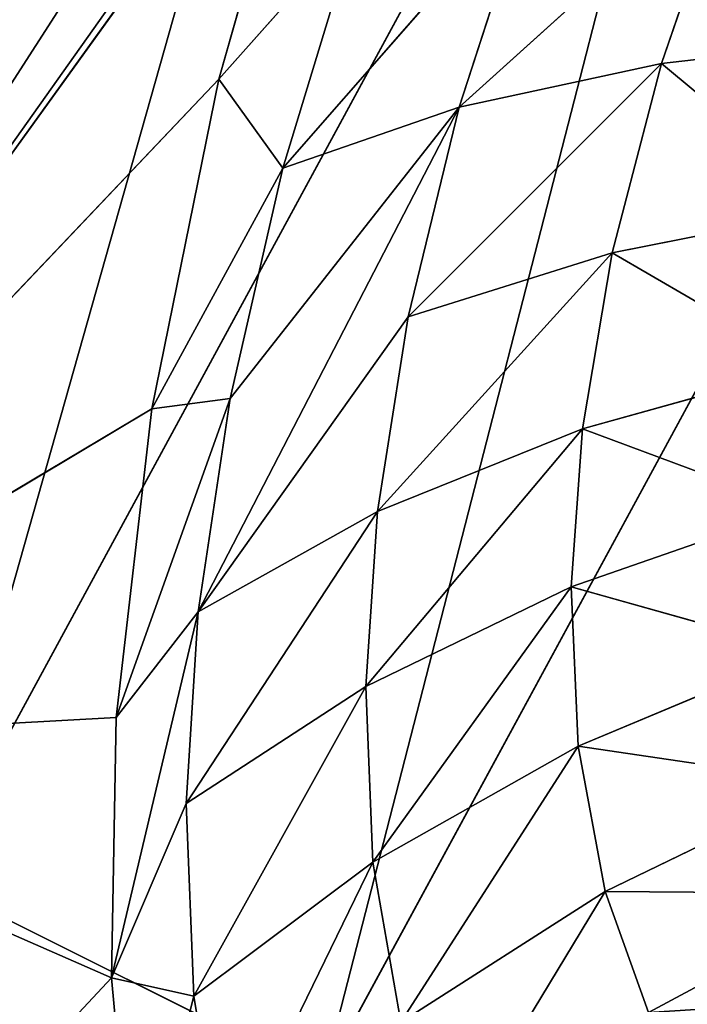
# Model space of a CAD drawing. Extents: x 0 to 605, y 0 to 400.
# Tile 387 of 656: x 27.03 to 29.32, y 288.77 to 292.14. Entities that reach past the tile are written whole.
import ezdxf

# ---------------------------------------------------------------- set-up
doc = ezdxf.new("R2010")
doc.units = 0
doc.header["$LTSCALE"] = 25.4
doc.layers.get('0').update_dxf_attribs({"linetype": 'CONTINUOUS'})

# ---------------------------------------------------------------- blocks, each defined once
blk = doc.blocks.new('ATLANTA610_-_S_STL')
at = {"color": 0}
for p, q in [((27.9832, 113.9437, 107.9424), (25.8099, 115.7639, 110.2307)), ((25.8099, 115.7639, 110.2307), (27.7532, 113.277, 109.073)), ((27.9832, 113.9437, 107.9424), (25.8099, 115.7639, 110.2307)), ((28.3256, 114.5024, 106.7341), (25.8099, 115.7639, 110.2307)), ((28.3591, 114.5435, 106.6308), (25.8099, 115.7639, 110.2307)), ((28.3256, 114.5024, 106.7341), (25.8099, 115.7639, 110.2307)), ((28.3591, 114.5435, 106.6308), (25.8099, 115.7639, 110.2307)), ((28.6413, 114.8309, 105.8258), (25.8099, 115.7639, 110.2307)), ((28.6413, 114.8309, 105.8258), (25.8099, 115.7639, 110.2307)), ((27.6148, 111.7136, 111.0224), (25.8099, 115.7639, 110.2307)), ((27.6148, 111.7136, 111.0224), (25.8099, 115.7639, 110.2307)), ((27.6313, 112.5037, 110.1309), (25.8099, 115.7639, 110.2307)), ((27.6313, 112.5037, 110.1309), (25.8099, 115.7639, 110.2307)), ((25.8099, 115.7639, 110.2307), (27.7532, 113.277, 109.073)), ((28.3256, 114.5024, 106.7341), (27.9832, 113.9437, 107.9424)), ((28.3256, 114.5024, 106.7341), (27.9832, 113.9437, 107.9424)), ((27.9832, 113.9437, 107.9424), (27.7532, 113.277, 109.073)), ((27.9832, 113.9437, 107.9424), (27.7532, 113.277, 109.073)), ((28.2014, 113.3052, 108.2481), (27.9832, 113.9437, 107.9424)), ((28.2014, 113.3052, 108.2481), (27.9832, 113.9437, 107.9424)), ((28.4565, 113.6741, 107.4084), (27.9832, 113.9437, 107.9424)), ((28.4565, 113.6741, 107.4084), (27.9832, 113.9437, 107.9424)), ((28.2014, 113.3052, 108.2481), (28.4565, 113.6741, 107.4084)), ((28.2014, 113.3052, 108.2481), (28.4565, 113.6741, 107.4084)), ((28.2014, 113.3052, 108.2481), (27.7532, 113.277, 109.073)), ((28.2014, 113.3052, 108.2481), (27.7532, 113.277, 109.073)), ((28.0213, 112.8676, 109.0367), (28.2014, 113.3052, 108.2481)), ((28.0213, 112.8676, 109.0367), (28.2014, 113.3052, 108.2481)), ((28.2014, 113.3052, 108.2481), (29.0541, 113.0634, 107.2733)), ((28.2014, 113.3052, 108.2481), (29.0541, 113.0634, 107.2733)), ((28.2014, 113.3052, 108.2481), (28.8063, 112.7234, 108.0389)), ((28.2014, 113.3052, 108.2481), (28.8063, 112.7234, 108.0389)), ((27.7532, 113.277, 109.073), (27.6313, 112.5037, 110.1309)), ((27.7532, 113.277, 109.073), (27.6313, 112.5037, 110.1309)), ((28.0213, 112.8676, 109.0367), (27.7532, 113.277, 109.073)), ((28.0213, 112.8676, 109.0367), (27.7532, 113.277, 109.073)), ((29.0541, 113.0634, 107.2733), (28.8063, 112.7234, 108.0389)), ((29.0541, 113.0634, 107.2733), (28.8063, 112.7234, 108.0389)), ((28.0213, 112.8676, 109.0367), (27.6313, 112.5037, 110.1309)), ((28.0213, 112.8676, 109.0367), (27.6313, 112.5037, 110.1309)), ((27.9121, 112.3708, 109.7686), (28.0213, 112.8676, 109.0367)), ((27.9121, 112.3708, 109.7686), (28.0213, 112.8676, 109.0367)), ((28.0213, 112.8676, 109.0367), (28.8063, 112.7234, 108.0389)), ((28.0213, 112.8676, 109.0367), (28.8063, 112.7234, 108.0389)), ((28.8063, 112.7234, 108.0389), (28.6315, 112.3218, 108.7576)), ((28.8063, 112.7234, 108.0389), (28.6315, 112.3218, 108.7576)), ((28.8063, 112.7234, 108.0389), (29.7381, 112.5244, 107.1962)), ((28.8063, 112.7234, 108.0389), (29.7381, 112.5244, 107.1962)), ((28.8063, 112.7234, 108.0389), (29.4986, 112.2113, 107.8884)), ((28.8063, 112.7234, 108.0389), (29.4986, 112.2113, 107.8884)), ((29.4986, 112.2113, 107.8884), (29.7381, 112.5244, 107.1962)), ((29.4986, 112.2113, 107.8884), (29.7381, 112.5244, 107.1962)), ((27.6313, 112.5037, 110.1309), (27.6148, 111.7136, 111.0224)), ((27.6313, 112.5037, 110.1309), (27.6148, 111.7136, 111.0224)), ((27.9121, 112.3708, 109.7686), (27.6313, 112.5037, 110.1309)), ((27.9121, 112.3708, 109.7686), (27.6313, 112.5037, 110.1309)), ((27.9121, 112.3708, 109.7686), (27.6148, 111.7136, 111.0224)), ((27.9121, 112.3708, 109.7686), (27.6148, 111.7136, 111.0224)), ((27.871, 111.8342, 110.4255), (27.9121, 112.3708, 109.7686)), ((27.871, 111.8342, 110.4255), (27.9121, 112.3708, 109.7686)), ((27.9121, 112.3708, 109.7686), (28.6315, 112.3218, 108.7576)), ((27.9121, 112.3708, 109.7686), (28.6315, 112.3218, 108.7576)), ((27.9121, 112.3708, 109.7686), (28.5257, 111.8672, 109.4247)), ((27.9121, 112.3708, 109.7686), (28.5257, 111.8672, 109.4247)), ((28.6315, 112.3218, 108.7576), (28.5257, 111.8672, 109.4247)), ((28.6315, 112.3218, 108.7576), (28.5257, 111.8672, 109.4247)), ((28.6315, 112.3218, 108.7576), (29.4986, 112.2113, 107.8884)), ((28.6315, 112.3218, 108.7576), (29.4986, 112.2113, 107.8884)), ((28.6315, 112.3218, 108.7576), (29.33, 111.8444, 108.5378)), ((28.6315, 112.3218, 108.7576), (29.33, 111.8444, 108.5378)), ((29.33, 111.8444, 108.5378), (29.4986, 112.2113, 107.8884)), ((29.33, 111.8444, 108.5378), (29.4986, 112.2113, 107.8884)), ((29.4986, 112.2113, 107.8884), (30.2578, 111.7865, 107.8025)), ((29.4986, 112.2113, 107.8884), (30.2578, 111.7865, 107.8025)), ((29.4986, 112.2113, 107.8884), (30.0959, 111.4515, 108.3854)), ((29.4986, 112.2113, 107.8884), (30.0959, 111.4515, 108.3854)), ((27.871, 111.8342, 110.4255), (28.5257, 111.8672, 109.4247)), ((27.871, 111.8342, 110.4255), (28.5257, 111.8672, 109.4247)), ((28.5257, 111.8672, 109.4247), (28.4859, 111.3773, 110.0238)), ((28.5257, 111.8672, 109.4247), (28.4859, 111.3773, 110.0238)), ((28.5257, 111.8672, 109.4247), (29.33, 111.8444, 108.5378)), ((28.5257, 111.8672, 109.4247), (29.33, 111.8444, 108.5378)), ((28.5257, 111.8672, 109.4247), (29.2279, 111.4309, 109.1407)), ((28.5257, 111.8672, 109.4247), (29.2279, 111.4309, 109.1407)), ((29.2279, 111.4309, 109.1407), (29.33, 111.8444, 108.5378)), ((29.2279, 111.4309, 109.1407), (29.33, 111.8444, 108.5378)), ((29.33, 111.8444, 108.5378), (30.0959, 111.4515, 108.3854)), ((29.33, 111.8444, 108.5378), (30.0959, 111.4515, 108.3854)), ((29.33, 111.8444, 108.5378), (29.998, 111.0766, 108.9267)), ((29.33, 111.8444, 108.5378), (29.998, 111.0766, 108.9267)), ((27.871, 111.8342, 110.4255), (27.6148, 111.7136, 111.0224)), ((27.871, 111.8342, 110.4255), (27.6148, 111.7136, 111.0224)), ((27.8967, 111.1885, 111.0856), (27.871, 111.8342, 110.4255)), ((27.871, 111.8342, 110.4255), (28.4859, 111.3773, 110.0238)), ((27.871, 111.8342, 110.4255), (28.4859, 111.3773, 110.0238)), ((27.8967, 111.1885, 111.0856), (27.871, 111.8342, 110.4255)), ((27.8967, 111.1885, 111.0856), (27.6148, 111.7136, 111.0224)), ((27.6148, 111.7136, 111.0224), (27.6936, 110.8019, 111.8795)), ((27.8967, 111.1885, 111.0856), (27.6148, 111.7136, 111.0224)), ((27.6148, 111.7136, 111.0224), (27.6936, 110.8019, 111.8795)), ((28.4859, 111.3773, 110.0238), (29.2279, 111.4309, 109.1407)), ((28.4859, 111.3773, 110.0238), (29.2279, 111.4309, 109.1407)), ((29.1896, 110.9867, 109.6826), (29.2279, 111.4309, 109.1407)), ((29.1896, 110.9867, 109.6826), (29.2279, 111.4309, 109.1407)), ((29.2279, 111.4309, 109.1407), (29.998, 111.0766, 108.9267)), ((29.2279, 111.4309, 109.1407), (29.998, 111.0766, 108.9267)), ((29.2279, 111.4309, 109.1407), (29.9612, 110.676, 109.4138)), ((29.2279, 111.4309, 109.1407), (29.9612, 110.676, 109.4138)), ((27.8967, 111.1885, 111.0856), (28.4859, 111.3773, 110.0238)), ((27.8967, 111.1885, 111.0856), (28.4859, 111.3773, 110.0238)), ((28.4859, 111.3773, 110.0238), (29.1896, 110.9867, 109.6826)), ((28.4859, 111.3773, 110.0238), (29.1896, 110.9867, 109.6826)), ((28.4859, 111.3773, 110.0238), (28.5107, 110.7884, 110.6262)), ((28.4859, 111.3773, 110.0238), (28.5107, 110.7884, 110.6262)), ((27.8967, 111.1885, 111.0856), (27.6936, 110.8019, 111.8795)), ((27.8967, 111.1885, 111.0856), (27.6936, 110.8019, 111.8795)), ((27.9954, 110.4822, 111.6855), (27.8967, 111.1885, 111.0856)), ((27.8967, 111.1885, 111.0856), (28.5107, 110.7884, 110.6262)), ((27.8967, 111.1885, 111.0856), (28.5107, 110.7884, 110.6262)), ((27.9954, 110.4822, 111.6855), (27.8967, 111.1885, 111.0856)), ((28.5107, 110.7884, 110.6262), (29.1896, 110.9867, 109.6826)), ((28.5107, 110.7884, 110.6262), (29.1896, 110.9867, 109.6826)), ((29.2135, 110.454, 110.2283), (29.1896, 110.9867, 109.6826)), ((29.1896, 110.9867, 109.6826), (29.9612, 110.676, 109.4138)), ((29.1896, 110.9867, 109.6826), (29.9612, 110.676, 109.4138)), ((29.1896, 110.9867, 109.6826), (29.9842, 110.197, 109.9055)), ((29.1896, 110.9867, 109.6826), (29.9842, 110.197, 109.9055)), ((29.2135, 110.454, 110.2283), (29.1896, 110.9867, 109.6826)), ((27.9954, 110.4822, 111.6855), (28.5107, 110.7884, 110.6262)), ((27.9954, 110.4822, 111.6855), (28.5107, 110.7884, 110.6262)), ((28.5107, 110.7884, 110.6262), (29.2135, 110.454, 110.2283)), ((28.5107, 110.7884, 110.6262), (29.2135, 110.454, 110.2283)), ((28.5107, 110.7884, 110.6262), (28.6064, 110.1447, 111.1746)), ((28.5107, 110.7884, 110.6262), (28.6064, 110.1447, 111.1746)), ((28.6064, 110.1447, 111.1746), (29.2135, 110.454, 110.2283)), ((28.6064, 110.1447, 111.1746), (29.2135, 110.454, 110.2283)), ((29.3058, 109.8724, 110.7263), (29.2135, 110.454, 110.2283)), ((29.2135, 110.454, 110.2283), (29.9842, 110.197, 109.9055)), ((29.2135, 110.454, 110.2283), (29.9842, 110.197, 109.9055)), ((29.2135, 110.454, 110.2283), (30.0727, 109.675, 110.3559)), ((29.2135, 110.454, 110.2283), (30.0727, 109.675, 110.3559)), ((29.3058, 109.8724, 110.7263), (29.2135, 110.454, 110.2283)), ((28.6064, 110.1447, 111.1746), (29.3058, 109.8724, 110.7263)), ((28.6064, 110.1447, 111.1746), (29.3058, 109.8724, 110.7263)), ((28.7607, 109.5009, 111.6297), (29.3058, 109.8724, 110.7263)), ((28.7607, 109.5009, 111.6297), (29.3058, 109.8724, 110.7263)), ((29.3058, 109.8724, 110.7263), (30.0727, 109.675, 110.3559)), ((29.3058, 109.8724, 110.7263), (30.0727, 109.675, 110.3559)), ((29.3058, 109.8724, 110.7263), (30.2155, 109.1536, 110.7332)), ((29.4546, 109.291, 111.1412), (29.3058, 109.8724, 110.7263)), ((29.4546, 109.291, 111.1412), (29.3058, 109.8724, 110.7263)), ((29.3058, 109.8724, 110.7263), (30.2155, 109.1536, 110.7332)), ((29.4546, 109.291, 111.1412), (30.2155, 109.1536, 110.7332)), ((29.4546, 109.291, 111.1412), (30.2155, 109.1536, 110.7332)), ((29.8834, 58.1737, 105.354), (26.9898, 58.1772, 110.689)), ((26.9898, 58.1772, 110.689), (28.3405, 50.7569, 111.3629)), ((29.8834, 58.1737, 105.354), (26.9898, 58.1772, 110.689)), ((26.9898, 58.1772, 110.689), (28.3405, 50.7569, 111.3629)), ((31.2079, 50.7531, 106.0765), (28.3405, 50.7569, 111.3629)), ((31.2079, 50.7531, 106.0765), (28.3405, 50.7569, 111.3629))]:
    blk.add_line(p, q, dxfattribs=at)
mesh = blk.add_polyface(dxfattribs=at)
corners = [(24.3888, 119.527, 108.6226), (27.4401, 119.5313, 102.9347), (27.281, 119.6666, 102.8452)]
mesh.append_faces([[corners[k] for k in face] for face in [(0, 1, 2)]], dxfattribs={"color": 0})
mesh = blk.add_polyface(dxfattribs=at)
corners = [(24.5387, 119.3742, 108.6993), (27.4401, 119.5313, 102.9347), (24.3888, 119.527, 108.6226)]
mesh.append_faces([[corners[k] for k in face] for face in [(0, 1, 2)]], dxfattribs={"color": 0})
mesh = blk.add_polyface(dxfattribs=at)
corners = [(24.5387, 119.3742, 108.6993), (27.5872, 119.3789, 103.0176), (27.4401, 119.5313, 102.9347)]
mesh.append_faces([[corners[k] for k in face] for face in [(0, 1, 2)]], dxfattribs={"color": 0})
mesh = blk.add_polyface(dxfattribs=at)
corners = [(24.6743, 119.2065, 108.7688), (27.5872, 119.3789, 103.0176), (24.5387, 119.3742, 108.6993)]
mesh.append_faces([[corners[k] for k in face] for face in [(0, 1, 2)]], dxfattribs={"color": 0})
mesh = blk.add_polyface(dxfattribs=at)
corners = [(24.6743, 119.2065, 108.7688), (27.7204, 119.2117, 103.0926), (27.5872, 119.3789, 103.0176)]
mesh.append_faces([[corners[k] for k in face] for face in [(0, 1, 2)]], dxfattribs={"color": 0})
mesh = blk.add_polyface(dxfattribs=at)
corners = [(27.7204, 119.2117, 103.0926), (24.6743, 119.2065, 108.7688), (24.794, 119.0266, 108.8302)]
mesh.append_faces([[corners[k] for k in face] for face in [(0, 1, 2)]], dxfattribs={"color": 0})
mesh = blk.add_polyface(dxfattribs=at)
corners = [(27.7204, 119.2117, 103.0926), (24.794, 119.0266, 108.8302), (27.8382, 119.032, 103.1589)]
mesh.append_faces([[corners[k] for k in face] for face in [(0, 1, 2)]], dxfattribs={"color": 0})
mesh = blk.add_polyface(dxfattribs=at)
corners = [(27.8382, 119.032, 103.1589), (24.794, 119.0266, 108.8302), (24.8968, 118.8371, 108.8829)]
mesh.append_faces([[corners[k] for k in face] for face in [(0, 1, 2)]], dxfattribs={"color": 0})
mesh = blk.add_polyface(dxfattribs=at)
corners = [(27.8382, 119.032, 103.1589), (24.8968, 118.8371, 108.8829), (27.9393, 118.8429, 103.2159)]
mesh.append_faces([[corners[k] for k in face] for face in [(0, 1, 2)]], dxfattribs={"color": 0})
mesh = blk.add_polyface(dxfattribs=at)
corners = [(27.9393, 118.8429, 103.2159), (24.8968, 118.8371, 108.8829), (26.719, 118.6823, 105.5922)]
mesh.append_faces([[corners[k] for k in face] for face in [(0, 1, 2)]], dxfattribs={"color": 0})
mesh = blk.add_polyface(dxfattribs=at)
corners = [(26.719, 118.6823, 105.5922), (25.8099, 115.7639, 110.2307), (28.7566, 115.7773, 104.6839)]
mesh.append_faces([[corners[k] for k in face] for face in [(0, 1, 2)]], dxfattribs={"color": 0})
mesh = blk.add_polyface(dxfattribs=at)
corners = [(27.6148, 111.7136, 111.0224), (23.0777, 115.7511, 115.884), (27.6936, 110.8019, 111.8795), (25.8099, 115.7639, 110.2307)]
mesh.append_faces([[corners[k] for k in face] for face in [(0, 1, 2), (1, 0, 3)]], dxfattribs={"vtx0": -1, "color": 0})
mesh = blk.add_polyface(dxfattribs=at)
corners = [(28.7566, 115.7773, 104.6839), (25.8099, 115.7639, 110.2307), (28.6413, 114.8309, 105.8258)]
mesh.append_faces([[corners[k] for k in face] for face in [(0, 1, 2)]], dxfattribs={"color": 0})
mesh = blk.add_polyface(dxfattribs=at)
corners = [(25.8099, 115.7639, 110.2307), (27.7532, 113.277, 109.073), (27.9832, 113.9437, 107.9424)]
mesh.append_faces([[corners[k] for k in face] for face in [(0, 1, 2)]], dxfattribs={"color": 0})
mesh = blk.add_polyface(dxfattribs=at)
corners = [(25.8099, 115.7639, 110.2307), (27.9832, 113.9437, 107.9424), (28.3256, 114.5024, 106.7341)]
mesh.append_faces([[corners[k] for k in face] for face in [(0, 1, 2)]], dxfattribs={"color": 0})
mesh = blk.add_polyface(dxfattribs=at)
corners = [(25.8099, 115.7639, 110.2307), (28.3256, 114.5024, 106.7341), (28.3591, 114.5435, 106.6308)]
mesh.append_faces([[corners[k] for k in face] for face in [(0, 1, 2)]], dxfattribs={"color": 0})
mesh = blk.add_polyface(dxfattribs=at)
corners = [(25.8099, 115.7639, 110.2307), (28.3591, 114.5435, 106.6308), (28.6413, 114.8309, 105.8258)]
mesh.append_faces([[corners[k] for k in face] for face in [(0, 1, 2)]], dxfattribs={"color": 0})
mesh = blk.add_polyface(dxfattribs=at)
corners = [(25.8099, 115.7639, 110.2307), (27.6148, 111.7136, 111.0224), (27.6313, 112.5037, 110.1309)]
mesh.append_faces([[corners[k] for k in face] for face in [(0, 1, 2)]], dxfattribs={"color": 0})
mesh = blk.add_polyface(dxfattribs=at)
corners = [(25.8099, 115.7639, 110.2307), (27.6313, 112.5037, 110.1309), (27.7532, 113.277, 109.073)]
mesh.append_faces([[corners[k] for k in face] for face in [(0, 1, 2)]], dxfattribs={"color": 0})
mesh = blk.add_polyface(dxfattribs=at)
corners = [(28.3256, 114.5024, 106.7341), (27.9832, 113.9437, 107.9424), (28.4565, 113.6741, 107.4084)]
mesh.append_faces([[corners[k] for k in face] for face in [(0, 1, 2)]], dxfattribs={"color": 0})
mesh = blk.add_polyface(dxfattribs=at)
corners = [(27.9832, 113.9437, 107.9424), (27.7532, 113.277, 109.073), (28.2014, 113.3052, 108.2481)]
mesh.append_faces([[corners[k] for k in face] for face in [(0, 1, 2)]], dxfattribs={"color": 0})
mesh = blk.add_polyface(dxfattribs=at)
corners = [(27.9832, 113.9437, 107.9424), (28.2014, 113.3052, 108.2481), (28.4565, 113.6741, 107.4084)]
mesh.append_faces([[corners[k] for k in face] for face in [(0, 1, 2)]], dxfattribs={"color": 0})
mesh = blk.add_polyface(dxfattribs=at)
corners = [(28.4565, 113.6741, 107.4084), (28.2014, 113.3052, 108.2481), (29.0541, 113.0634, 107.2733)]
mesh.append_faces([[corners[k] for k in face] for face in [(0, 1, 2)]], dxfattribs={"color": 0})
mesh = blk.add_polyface(dxfattribs=at)
corners = [(28.2014, 113.3052, 108.2481), (27.7532, 113.277, 109.073), (28.0213, 112.8676, 109.0367)]
mesh.append_faces([[corners[k] for k in face] for face in [(0, 1, 2)]], dxfattribs={"color": 0})
mesh = blk.add_polyface(dxfattribs=at)
corners = [(28.2014, 113.3052, 108.2481), (28.0213, 112.8676, 109.0367), (28.8063, 112.7234, 108.0389)]
mesh.append_faces([[corners[k] for k in face] for face in [(0, 1, 2)]], dxfattribs={"color": 0})
mesh = blk.add_polyface(dxfattribs=at)
corners = [(28.2014, 113.3052, 108.2481), (28.8063, 112.7234, 108.0389), (29.0541, 113.0634, 107.2733)]
mesh.append_faces([[corners[k] for k in face] for face in [(0, 1, 2)]], dxfattribs={"color": 0})
mesh = blk.add_polyface(dxfattribs=at)
corners = [(27.7532, 113.277, 109.073), (27.6313, 112.5037, 110.1309), (28.0213, 112.8676, 109.0367)]
mesh.append_faces([[corners[k] for k in face] for face in [(0, 1, 2)]], dxfattribs={"color": 0})
mesh = blk.add_polyface(dxfattribs=at)
corners = [(28.8063, 112.7234, 108.0389), (29.7381, 112.5244, 107.1962), (29.0541, 113.0634, 107.2733)]
mesh.append_faces([[corners[k] for k in face] for face in [(0, 1, 2)]], dxfattribs={"color": 0})
mesh = blk.add_polyface(dxfattribs=at)
corners = [(28.0213, 112.8676, 109.0367), (27.6313, 112.5037, 110.1309), (27.9121, 112.3708, 109.7686)]
mesh.append_faces([[corners[k] for k in face] for face in [(0, 1, 2)]], dxfattribs={"color": 0})
mesh = blk.add_polyface(dxfattribs=at)
corners = [(28.8063, 112.7234, 108.0389), (27.9121, 112.3708, 109.7686), (28.6315, 112.3218, 108.7576), (28.0213, 112.8676, 109.0367)]
mesh.append_faces([[corners[k] for k in face] for face in [(0, 1, 2), (1, 0, 3)]], dxfattribs={"vtx0": -1, "color": 0})
mesh = blk.add_polyface(dxfattribs=at)
corners = [(28.6315, 112.3218, 108.7576), (29.4986, 112.2113, 107.8884), (28.8063, 112.7234, 108.0389)]
mesh.append_faces([[corners[k] for k in face] for face in [(0, 1, 2)]], dxfattribs={"color": 0})
mesh = blk.add_polyface(dxfattribs=at)
corners = [(28.8063, 112.7234, 108.0389), (29.4986, 112.2113, 107.8884), (29.7381, 112.5244, 107.1962)]
mesh.append_faces([[corners[k] for k in face] for face in [(0, 1, 2)]], dxfattribs={"color": 0})
mesh = blk.add_polyface(dxfattribs=at)
corners = [(29.4986, 112.2113, 107.8884), (30.2578, 111.7865, 107.8025), (29.7381, 112.5244, 107.1962)]
mesh.append_faces([[corners[k] for k in face] for face in [(0, 1, 2)]], dxfattribs={"color": 0})
mesh = blk.add_polyface(dxfattribs=at)
corners = [(27.6313, 112.5037, 110.1309), (27.6148, 111.7136, 111.0224), (27.9121, 112.3708, 109.7686)]
mesh.append_faces([[corners[k] for k in face] for face in [(0, 1, 2)]], dxfattribs={"color": 0})
mesh = blk.add_polyface(dxfattribs=at)
corners = [(27.9121, 112.3708, 109.7686), (27.6148, 111.7136, 111.0224), (27.871, 111.8342, 110.4255)]
mesh.append_faces([[corners[k] for k in face] for face in [(0, 1, 2)]], dxfattribs={"color": 0})
mesh = blk.add_polyface(dxfattribs=at)
corners = [(27.9121, 112.3708, 109.7686), (27.871, 111.8342, 110.4255), (28.5257, 111.8672, 109.4247)]
mesh.append_faces([[corners[k] for k in face] for face in [(0, 1, 2)]], dxfattribs={"color": 0})
mesh = blk.add_polyface(dxfattribs=at)
corners = [(27.9121, 112.3708, 109.7686), (28.5257, 111.8672, 109.4247), (28.6315, 112.3218, 108.7576)]
mesh.append_faces([[corners[k] for k in face] for face in [(0, 1, 2)]], dxfattribs={"color": 0})
mesh = blk.add_polyface(dxfattribs=at)
corners = [(28.5257, 111.8672, 109.4247), (29.33, 111.8444, 108.5378), (28.6315, 112.3218, 108.7576)]
mesh.append_faces([[corners[k] for k in face] for face in [(0, 1, 2)]], dxfattribs={"color": 0})
mesh = blk.add_polyface(dxfattribs=at)
corners = [(28.6315, 112.3218, 108.7576), (29.33, 111.8444, 108.5378), (29.4986, 112.2113, 107.8884)]
mesh.append_faces([[corners[k] for k in face] for face in [(0, 1, 2)]], dxfattribs={"color": 0})
mesh = blk.add_polyface(dxfattribs=at)
corners = [(29.33, 111.8444, 108.5378), (30.0959, 111.4515, 108.3854), (29.4986, 112.2113, 107.8884)]
mesh.append_faces([[corners[k] for k in face] for face in [(0, 1, 2)]], dxfattribs={"color": 0})
mesh = blk.add_polyface(dxfattribs=at)
corners = [(30.0959, 111.4515, 108.3854), (30.2578, 111.7865, 107.8025), (29.4986, 112.2113, 107.8884)]
mesh.append_faces([[corners[k] for k in face] for face in [(0, 1, 2)]], dxfattribs={"color": 0})
mesh = blk.add_polyface(dxfattribs=at)
corners = [(28.5257, 111.8672, 109.4247), (27.871, 111.8342, 110.4255), (28.4859, 111.3773, 110.0238)]
mesh.append_faces([[corners[k] for k in face] for face in [(0, 1, 2)]], dxfattribs={"color": 0})
mesh = blk.add_polyface(dxfattribs=at)
corners = [(28.4859, 111.3773, 110.0238), (29.2279, 111.4309, 109.1407), (28.5257, 111.8672, 109.4247)]
mesh.append_faces([[corners[k] for k in face] for face in [(0, 1, 2)]], dxfattribs={"color": 0})
mesh = blk.add_polyface(dxfattribs=at)
corners = [(28.5257, 111.8672, 109.4247), (29.2279, 111.4309, 109.1407), (29.33, 111.8444, 108.5378)]
mesh.append_faces([[corners[k] for k in face] for face in [(0, 1, 2)]], dxfattribs={"color": 0})
mesh = blk.add_polyface(dxfattribs=at)
corners = [(29.2279, 111.4309, 109.1407), (29.998, 111.0766, 108.9267), (29.33, 111.8444, 108.5378)]
mesh.append_faces([[corners[k] for k in face] for face in [(0, 1, 2)]], dxfattribs={"color": 0})
mesh = blk.add_polyface(dxfattribs=at)
corners = [(29.998, 111.0766, 108.9267), (30.0959, 111.4515, 108.3854), (29.33, 111.8444, 108.5378)]
mesh.append_faces([[corners[k] for k in face] for face in [(0, 1, 2)]], dxfattribs={"color": 0})
mesh = blk.add_polyface(dxfattribs=at)
corners = [(27.871, 111.8342, 110.4255), (27.6148, 111.7136, 111.0224), (27.8967, 111.1885, 111.0856)]
mesh.append_faces([[corners[k] for k in face] for face in [(0, 1, 2)]], dxfattribs={"color": 0})
mesh = blk.add_polyface(dxfattribs=at)
corners = [(27.871, 111.8342, 110.4255), (27.8967, 111.1885, 111.0856), (28.4859, 111.3773, 110.0238)]
mesh.append_faces([[corners[k] for k in face] for face in [(0, 1, 2)]], dxfattribs={"color": 0})
mesh = blk.add_polyface(dxfattribs=at)
corners = [(27.6148, 111.7136, 111.0224), (27.6936, 110.8019, 111.8795), (27.8967, 111.1885, 111.0856)]
mesh.append_faces([[corners[k] for k in face] for face in [(0, 1, 2)]], dxfattribs={"color": 0})
mesh = blk.add_polyface(dxfattribs=at)
corners = [(28.4859, 111.3773, 110.0238), (29.1896, 110.9867, 109.6826), (29.2279, 111.4309, 109.1407)]
mesh.append_faces([[corners[k] for k in face] for face in [(0, 1, 2)]], dxfattribs={"color": 0})
mesh = blk.add_polyface(dxfattribs=at)
corners = [(29.1896, 110.9867, 109.6826), (29.9612, 110.676, 109.4138), (29.2279, 111.4309, 109.1407)]
mesh.append_faces([[corners[k] for k in face] for face in [(0, 1, 2)]], dxfattribs={"color": 0})
mesh = blk.add_polyface(dxfattribs=at)
corners = [(29.9612, 110.676, 109.4138), (29.998, 111.0766, 108.9267), (29.2279, 111.4309, 109.1407)]
mesh.append_faces([[corners[k] for k in face] for face in [(0, 1, 2)]], dxfattribs={"color": 0})
mesh = blk.add_polyface(dxfattribs=at)
corners = [(28.4859, 111.3773, 110.0238), (27.8967, 111.1885, 111.0856), (28.5107, 110.7884, 110.6262)]
mesh.append_faces([[corners[k] for k in face] for face in [(0, 1, 2)]], dxfattribs={"color": 0})
mesh = blk.add_polyface(dxfattribs=at)
corners = [(28.4859, 111.3773, 110.0238), (28.5107, 110.7884, 110.6262), (29.1896, 110.9867, 109.6826)]
mesh.append_faces([[corners[k] for k in face] for face in [(0, 1, 2)]], dxfattribs={"color": 0})
mesh = blk.add_polyface(dxfattribs=at)
corners = [(27.9954, 110.4822, 111.6855), (27.6936, 110.8019, 111.8795), (27.8724, 109.8131, 112.6458), (27.8967, 111.1885, 111.0856)]
mesh.append_faces([[corners[k] for k in face] for face in [(0, 1, 2), (1, 0, 3)]], dxfattribs={"vtx0": -1, "color": 0})
mesh = blk.add_polyface(dxfattribs=at)
corners = [(27.8967, 111.1885, 111.0856), (27.9954, 110.4822, 111.6855), (28.5107, 110.7884, 110.6262)]
mesh.append_faces([[corners[k] for k in face] for face in [(0, 1, 2)]], dxfattribs={"color": 0})
mesh = blk.add_polyface(dxfattribs=at)
corners = [(29.1896, 110.9867, 109.6826), (28.5107, 110.7884, 110.6262), (29.2135, 110.454, 110.2283)]
mesh.append_faces([[corners[k] for k in face] for face in [(0, 1, 2)]], dxfattribs={"color": 0})
mesh = blk.add_polyface(dxfattribs=at)
corners = [(29.9842, 110.197, 109.9055), (29.9612, 110.676, 109.4138), (29.1896, 110.9867, 109.6826)]
mesh.append_faces([[corners[k] for k in face] for face in [(0, 1, 2)]], dxfattribs={"color": 0})
mesh = blk.add_polyface(dxfattribs=at)
corners = [(29.2135, 110.454, 110.2283), (29.9842, 110.197, 109.9055), (29.1896, 110.9867, 109.6826)]
mesh.append_faces([[corners[k] for k in face] for face in [(0, 1, 2)]], dxfattribs={"color": 0})
mesh = blk.add_polyface(dxfattribs=at)
corners = [(28.5107, 110.7884, 110.6262), (27.9954, 110.4822, 111.6855), (28.6064, 110.1447, 111.1746)]
mesh.append_faces([[corners[k] for k in face] for face in [(0, 1, 2)]], dxfattribs={"color": 0})
mesh = blk.add_polyface(dxfattribs=at)
corners = [(28.5107, 110.7884, 110.6262), (28.6064, 110.1447, 111.1746), (29.2135, 110.454, 110.2283)]
mesh.append_faces([[corners[k] for k in face] for face in [(0, 1, 2)]], dxfattribs={"color": 0})
mesh = blk.add_polyface(dxfattribs=at)
corners = [(29.2135, 110.454, 110.2283), (28.6064, 110.1447, 111.1746), (29.3058, 109.8724, 110.7263)]
mesh.append_faces([[corners[k] for k in face] for face in [(0, 1, 2)]], dxfattribs={"color": 0})
mesh = blk.add_polyface(dxfattribs=at)
corners = [(30.0727, 109.675, 110.3559), (29.9842, 110.197, 109.9055), (29.2135, 110.454, 110.2283)]
mesh.append_faces([[corners[k] for k in face] for face in [(0, 1, 2)]], dxfattribs={"color": 0})
mesh = blk.add_polyface(dxfattribs=at)
corners = [(30.0727, 109.675, 110.3559), (29.2135, 110.454, 110.2283), (29.3058, 109.8724, 110.7263)]
mesh.append_faces([[corners[k] for k in face] for face in [(0, 1, 2)]], dxfattribs={"color": 0})
mesh = blk.add_polyface(dxfattribs=at)
corners = [(28.6064, 110.1447, 111.1746), (28.7607, 109.5009, 111.6297), (29.3058, 109.8724, 110.7263)]
mesh.append_faces([[corners[k] for k in face] for face in [(0, 1, 2)]], dxfattribs={"color": 0})
mesh = blk.add_polyface(dxfattribs=at)
corners = [(29.4546, 109.291, 111.1412), (29.3058, 109.8724, 110.7263), (28.7607, 109.5009, 111.6297)]
mesh.append_faces([[corners[k] for k in face] for face in [(0, 1, 2)]], dxfattribs={"color": 0})
mesh = blk.add_polyface(dxfattribs=at)
corners = [(30.2155, 109.1536, 110.7332), (30.0727, 109.675, 110.3559), (29.3058, 109.8724, 110.7263)]
mesh.append_faces([[corners[k] for k in face] for face in [(0, 1, 2)]], dxfattribs={"color": 0})
mesh = blk.add_polyface(dxfattribs=at)
corners = [(30.2155, 109.1536, 110.7332), (29.3058, 109.8724, 110.7263), (29.4546, 109.291, 111.1412)]
mesh.append_faces([[corners[k] for k in face] for face in [(0, 1, 2)]], dxfattribs={"color": 0})
mesh = blk.add_polyface(dxfattribs=at)
corners = [(30.4266, 108.5788, 111.0793), (29.4546, 109.291, 111.1412), (29.6742, 108.6503, 111.5187)]
mesh.append_faces([[corners[k] for k in face] for face in [(0, 1, 2)]], dxfattribs={"color": 0})
mesh = blk.add_polyface(dxfattribs=at)
corners = [(30.4266, 108.5788, 111.0793), (30.2155, 109.1536, 110.7332), (29.4546, 109.291, 111.1412)]
mesh.append_faces([[corners[k] for k in face] for face in [(0, 1, 2)]], dxfattribs={"color": 0})
mesh = blk.add_polyface(dxfattribs=at)
corners = [(24.6953, 73.1124, 109.4409), (26.7134, 80.6167, 103.4013), (27.6357, 73.1098, 104.0163), (23.7523, 80.6188, 108.867)]
mesh.append_faces([[corners[k] for k in face] for face in [(0, 1, 2), (1, 0, 3)]], dxfattribs={"vtx0": -1, "color": 0})
mesh = blk.add_polyface(dxfattribs=at)
corners = [(25.7746, 65.6304, 110.0483), (27.6357, 73.1098, 104.0163), (28.6925, 65.6273, 104.6673), (24.6953, 73.1124, 109.4409)]
mesh.append_faces([[corners[k] for k in face] for face in [(0, 1, 2), (1, 0, 3)]], dxfattribs={"vtx0": -1, "color": 0})
mesh = blk.add_polyface(dxfattribs=at)
corners = [(26.9898, 58.1772, 110.689), (28.6925, 65.6273, 104.6673), (29.8834, 58.1737, 105.354), (25.7746, 65.6304, 110.0483)]
mesh.append_faces([[corners[k] for k in face] for face in [(0, 1, 2), (1, 0, 3)]], dxfattribs={"vtx0": -1, "color": 0})
mesh = blk.add_polyface(dxfattribs=at)
corners = [(25.6752, 50.7613, 116.7508), (26.9898, 58.1772, 110.689), (28.3405, 50.7569, 111.3629), (24.3003, 58.1812, 116.126)]
mesh.append_faces([[corners[k] for k in face] for face in [(0, 1, 2), (1, 0, 3)]], dxfattribs={"vtx0": -1, "color": 0})
mesh = blk.add_polyface(dxfattribs=at)
corners = [(28.3405, 50.7569, 111.3629), (29.8834, 58.1737, 105.354), (31.2079, 50.7531, 106.0765), (26.9898, 58.1772, 110.689)]
mesh.append_faces([[corners[k] for k in face] for face in [(0, 1, 2), (1, 0, 3)]], dxfattribs={"vtx0": -1, "color": 0})
mesh = blk.add_polyface(dxfattribs=at)
corners = [(29.8252, 43.3736, 112.0698), (31.2079, 50.7531, 106.0765), (32.6646, 43.3696, 106.8343), (28.3405, 50.7569, 111.3629)]
mesh.append_faces([[corners[k] for k in face] for face in [(0, 1, 2), (1, 0, 3)]], dxfattribs={"vtx0": -1, "color": 0})

msp = doc.modelspace()

# ---------------------------------------------------------------- block references
at = {"color": 254, "extrusion": (0, -1, 5.55112e-17)}
msp.add_blockref('ATLANTA610_-_S_STL', (-0.2686, -0.0661, -399.8831), dxfattribs=at)

doc.saveas('drawing.dxf')
